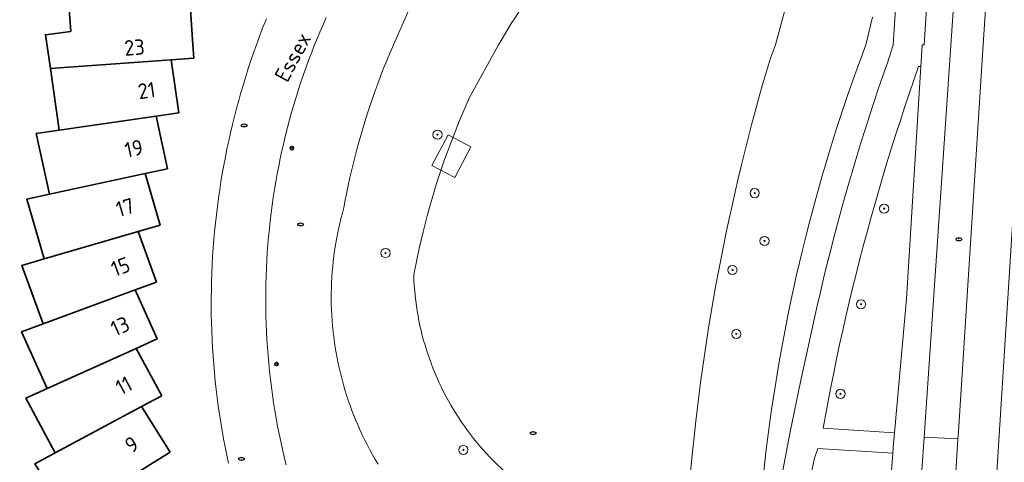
# Model space of a CAD drawing. Header units: metres. Extents: x 152610 to 160096, y 456114 to 462495.
# Tile 543 of 656: x 158378 to 158464, y 460713 to 460752. Entities that reach past the tile are written whole.
import ezdxf
from ezdxf.enums import TextEntityAlignment as Align

# ---------------------------------------------------------------- set-up
doc = ezdxf.new("R2010")
doc.units = ezdxf.units.M
doc.header["$LTSCALE"] = 0.5
doc.layers.get('0').update_dxf_attribs({"linetype": 'CONTINUOUS'})
for name, color, linetype, lineweight in [('B-PV-GK-BESCHOEIING-G', 251, 'GK-BESCHOEIING-SO', 18), ('B-PV-GR-BOOM-S', 251, 'CONTINUOUS', 25), ('B-PV-GW-TALUD_KRUIN-G', 251, 'CONTINUOUS', 18), ('B-PV-IE-MEUBILAIR-S', 251, 'CONTINUOUS', 25), ('B-PV-KW-KUNSTWERK_STEIGER-GV', 251, 'CONTINUOUS', 18), ('B-PV-OG-BEBOUWING-GV', 6, 'CONTINUOUS', 35), ('B-PV-OG-BEBOUWING-T18', 1, 'CONTINUOUS', 18), ('B-PV-OG-TERREIN_BEGROEID-GV', 251, 'CONTINUOUS', 18), ('B-PV-OG-TOPOGRAFIE-T18', 1, 'CONTINUOUS', 18), ('B-PV-OG-WATER_SLOOT-GV', 251, 'CONTINUOUS', 18), ('B-PV-VH-GESLOTENVERHARDING_ASFALT-GV', 251, 'CONTINUOUS', 18), ('B-PV-VH-OPENVERHARDING_BETONSTRAATSTEEN-GV', 251, 'CONTINUOUS', 18), ('B-PV-VH-OPENVERHARDING_TEGEL-GV', 251, 'CONTINUOUS', 18)]:
    doc.layers.add(name, color=color, linetype=linetype, lineweight=lineweight)
doc.styles.add('NLCS-ISO', font='NLCS-ISO.ttf')
doc.styles.add('NLCS-ISO-M750-T18', font='NLCS-ISO.ttf', dxfattribs={"height": 1.35})
doc.linetypes.add('GK-BESCHOEIING-SO', pattern='A,18,-3,[1,NLCS.SHX,S=0.6,R=0,X=0,Y=0],-3', length=24)

# ---------------------------------------------------------------- blocks, each defined once
blk = doc.blocks.new('SIE-MEUBILAIR_PAAL_LICHTMAST-SO')
for points in [[(-0.62, 0), (-1, 0)], [(-0.71, 0.71), (-0.44, 0.44)], [(0, 1), (0, 0.62)], [(0.44, 0.44), (0.71, 0.71)], [(1, 0), (0.62, 0)], [(-0.71, -0.71), (-0.44, -0.44)], [(0, -0.62), (0, -1)], [(0.44, -0.44), (0.71, -0.71)]]:
    blk.add_lwpolyline(points)
blk.add_circle((0, 0), 0.5)
blk = doc.blocks.new('SIE-MEUBILAIR_PUT_RIOOLPUT-SO')
blk.add_ellipse((0, 0), major_axis=(1.25, 0), ratio=0.54)
at = {"style": 'NLCS-ISO'}
blk.add_text('ri', height=0.75, dxfattribs=at).set_placement((-0.04, 0.07), align=Align.MIDDLE_CENTER)
blk = doc.blocks.new('SGR-BOOM_GBKN-SO')
at = {"linetype": 'ByBlock', "lineweight": 18}
h = blk.add_hatch(color=0, dxfattribs=at)
h.dxf.hatch_style = 1
edge = h.paths.add_edge_path()
edge.add_arc((0, 0), 0.25, 0, 360)
at = {"color": 0, "linetype": 'ByBlock', "lineweight": 18}
for radius in [2, 0.25]:
    blk.add_circle((0, 0), radius, dxfattribs=at)
at = {"color": 0, "linetype": 'ByBlock', "lineweight": 18, "style": 'NLCS-ISO'}
blk.add_attdef('SOORT', (2.5, 0), '', height=1.5, dxfattribs=at)

msp = doc.modelspace()

# ---------------------------------------------------------------- linework, layer by layer
at = {"layer": 'B-PV-GK-BESCHOEIING-G', "flags": 128}
msp.add_lwpolyline([(158394.204, 460635.103), (158399.672, 460637.24), (158409.428, 460638.273), (158411.181, 460638.433), (158412.478, 460638.267), (158421.206, 460634.758), (158427.086, 460632.8), (158430.253, 460632.241), (158431.912, 460632.134), (158433.188, 460632.444), (158434.158, 460632.868), (158435.279, 460633.826), (158436.385, 460634.963), (158436.437, 460635.067), (158436.535, 460635.278), (158436.625, 460635.492), (158436.708, 460635.709), (158436.783, 460635.929), (158436.851, 460636.151), (158436.911, 460636.376), (158436.963, 460636.602), (158437.007, 460636.83), (158437.044, 460637.06), (158437.073, 460637.29), (158437.093, 460637.522), (158437.106, 460637.754), (158437.11, 460637.986), (158437.107, 460638.218), (158437.096, 460638.45), (158437.077, 460638.682), (158437.049, 460638.913), (158437.032, 460639.032), (158436.67, 460644.936), (158435.282, 460656.573), (158435.204, 460657.212), (158435.102, 460658.112), (158435.007, 460659.013), (158434.92, 460659.915), (158434.842, 460660.818), (158434.771, 460661.721), (158434.708, 460662.625), (158434.653, 460663.529), (158434.607, 460664.434), (158434.568, 460665.339), (158434.537, 460666.245), (158434.514, 460667.15), (158434.5, 460668.056), (158434.493, 460668.962), (158434.494, 460669.868), (158434.503, 460670.774), (158434.52, 460671.68), (158434.546, 460672.586), (158434.579, 460673.491), (158434.62, 460674.396), (158435.158, 460683.298), (158435.191, 460691.058), (158435.594, 460702.579), (158435.631, 460703.569), (158435.683, 460704.779), (158435.743, 460705.988), (158435.811, 460707.197), (158435.888, 460708.406), (158435.972, 460709.614), (158436.064, 460710.821), (158436.164, 460712.028), (158436.272, 460713.235), (158436.388, 460714.44), (158436.512, 460715.645), (158436.644, 460716.848), (158436.784, 460718.051), (158436.932, 460719.253), (158437.087, 460720.454), (158437.251, 460721.654), (158437.423, 460722.853), (158437.602, 460724.051), (158437.79, 460725.247), (158437.985, 460726.442), (158438.188, 460727.636), (158438.399, 460728.829), (158438.618, 460730.02), (158438.845, 460731.209), (158439.08, 460732.397), (158439.322, 460733.584), (158439.573, 460734.769), (158439.831, 460735.952), (158440.097, 460737.133), (158440.371, 460738.313), (158440.652, 460739.491), (158440.942, 460740.667), (158441.239, 460741.841), (158441.544, 460743.013), (158441.856, 460744.183), (158442.177, 460745.35), (158442.505, 460746.516), (158442.84, 460747.68), (158443.184, 460748.841), (158443.628, 460749.999), (158445.924, 460758.546), (158447.558, 460782.625), (158447.564, 460782.711), (158447.769, 460785.017), (158449.775, 460812.682), (158449.779, 460812.904), (158449.776, 460813.125), (158449.764, 460813.346), (158449.745, 460813.567), (158449.717, 460813.787), (158449.682, 460814.006), (158449.639, 460814.223), (158449.588, 460814.439), (158449.529, 460814.652), (158449.462, 460814.864), (158449.388, 460815.073), (158449.307, 460815.279), (158449.218, 460815.482), (158449.122, 460815.681), (158449.018, 460815.877), (158448.908, 460816.069), (158448.791, 460816.258), (158448.667, 460816.441), (158448.536, 460816.62), (158448.399, 460816.795), (158448.256, 460816.964), (158448.107, 460817.128), (158447.952, 460817.286), (158447.792, 460817.439), (158447.626, 460817.586), (158447.455, 460817.727), (158447.279, 460817.861), (158447.098, 460817.989), (158446.913, 460818.111), (158446.723, 460818.225), (158446.529, 460818.333), (158446.332, 460818.434), (158446.131, 460818.528), (158445.927, 460818.614), (158445.72, 460818.693), (158445.51, 460818.764), (158445.298, 460818.827), (158445.083, 460818.883), (158444.867, 460818.932), (158444.649, 460818.972), (158444.43, 460819.004), (158444.21, 460819.029), (158443.989, 460819.045), (158443.767, 460819.054), (158443.546, 460819.055), (158443.324, 460819.047), (158443.103, 460819.032), (158442.883, 460819.008), (158442.663, 460818.977), (158442.445, 460818.938), (158442.229, 460818.891), (158442.014, 460818.836), (158441.802, 460818.773), (158441.591, 460818.703), (158441.384, 460818.625), (158441.179, 460818.54), (158440.978, 460818.448), (158440.78, 460818.348), (158440.586, 460818.241), (158440.396, 460818.127), (158440.21, 460818.007), (158440.028, 460817.88), (158439.851, 460817.746), (158439.68, 460817.606), (158439.513, 460817.46), (158439.352, 460817.308), (158439.196, 460817.151), (158439.046, 460816.987), (158438.988, 460816.921), (158438.866, 460816.777), (158438.214, 460816.009), (158437.556, 460815.246), (158436.891, 460814.489), (158436.221, 460813.737), (158435.545, 460812.99), (158434.862, 460812.249), (158429.86, 460807.383), (158424.676, 460802.557), (158419.639, 460799.152), (158413.442, 460794.893), (158409.963, 460792.467), (158407.891, 460791.057), (158406.398, 460790.393), (158404.141, 460789.745), (158402.493, 460789.442), (158399.053, 460789.19), (158397.166, 460789.162), (158395.23, 460789.316), (158391.988, 460789.722), (158383.812, 460791.441), (158372.67, 460793.444), (158366.128, 460794.178), (158362.372, 460794.22), (158359.77, 460794.171), (158356.093, 460793.631), (158348.759, 460792.275), (158343.766, 460791.768), (158340.945, 460791.622), (158338.476, 460791.774), (158334.765, 460792.368), (158332.303, 460793.054), (158329.764, 460793.91), (158326.871, 460795.099), (158322.297, 460796.948), (158318.63, 460798.391), (158313.289, 460801.421), (158313.001, 460801.623), (158312.428, 460802.033), (158311.861, 460802.45), (158311.298, 460802.874), (158310.74, 460803.304), (158310.187, 460803.74), (158309.639, 460804.182), (158309.096, 460804.631), (158308.974, 460804.74), (158308.279, 460805.369), (158307.589, 460806.003), (158306.905, 460806.643), (158306.227, 460807.289), (158305.554, 460807.94), (158304.887, 460808.598), (158304.225, 460809.261), (158303.569, 460809.929), (158302.919, 460810.604), (158302.274, 460811.283), (158301.635, 460811.969), (158301.003, 460812.659), (158300.376, 460813.355), (158299.755, 460814.057), (158299.14, 460814.763), (158298.531, 460815.475), (158297.928, 460816.192), (158297.332, 460816.914), (158296.741, 460817.642), (158296.157, 460818.374), (158295.579, 460819.111), (158295.008, 460819.853), (158294.442, 460820.6), (158293.884, 460821.352), (158293.331, 460822.109), (158292.785, 460822.87), (158292.246, 460823.636), (158291.713, 460824.406), (158291.356, 460825.047), (158290.995, 460825.712), (158290.641, 460826.38), (158290.294, 460827.052), (158289.955, 460827.728), (158289.622, 460828.408), (158289.297, 460829.091), (158288.978, 460829.777), (158288.667, 460830.467), (158288.364, 460831.16), (158288.068, 460831.856), (158287.779, 460832.555), (158287.497, 460833.258), (158287.223, 460833.963), (158286.957, 460834.671), (158286.698, 460835.382), (158286.446, 460836.095), (158286.202, 460836.811), (158285.966, 460837.53), (158285.737, 460838.251), (158285.516, 460838.975), (158285.303, 460839.7), (158285.097, 460840.428), (158284.899, 460841.159), (158284.708, 460841.891), (158284.526, 460842.625), (158284.351, 460843.361), (158284.184, 460844.099), (158284.117, 460844.337), (158283.904, 460845.111), (158283.699, 460845.887), (158283.502, 460846.665), (158283.313, 460847.445), (158283.131, 460848.226), (158282.957, 460849.01), (158282.791, 460849.795), (158282.633, 460850.582), (158282.483, 460851.371), (158282.34, 460852.16), (158282.206, 460852.952), (158282.079, 460853.744), (158281.96, 460854.538), (158281.85, 460855.333), (158281.747, 460856.129), (158281.652, 460856.926), (158281.565, 460857.724), (158281.485, 460858.523), (158281.414, 460859.322), (158281.351, 460860.122), (158281.296, 460860.923), (158281.23, 460861.521), (158281.088, 460862.87), (158280.953, 460864.221), (158280.827, 460865.572), (158280.708, 460866.924), (158280.598, 460868.276), (158280.495, 460869.629), (158280.401, 460870.983), (158280.314, 460872.338), (158280.235, 460873.692), (158280.165, 460875.048), (158280.102, 460876.403), (158280.047, 460877.759), (158280.001, 460879.116), (158279.962, 460880.472), (158279.931, 460881.829), (158279.908, 460883.186), (158279.894, 460884.543), (158279.887, 460885.9), (158279.891, 460885.99), (158279.945, 460886.984), (158280.006, 460887.977), (158280.075, 460888.969), (158280.152, 460889.961), (158280.237, 460890.952), (158280.33, 460891.943), (158280.431, 460892.932), (158280.54, 460893.921), (158280.657, 460894.909), (158280.781, 460895.896), (158280.914, 460896.882), (158280.984, 460897.375), (158281.062, 460900.771), (158281.337, 460903.298), (158281.91, 460905.435), (158283.375, 460910.513), (158284.626, 460914.493), (158285.804, 460917.691), (158287.575, 460922.665), (158288.803, 460925.31), (158289.746, 460927.85), (158290.111, 460929.358), (158290.135, 460930.33), (158290.085, 460930.94), (158289.815, 460931.654), (158289.096, 460933.16), (158288.946, 460933.364), (158288.79, 460933.564), (158288.628, 460933.758), (158288.46, 460933.947), (158288.286, 460934.131), (158288.106, 460934.309), (158287.92, 460934.481), (158287.73, 460934.648), (158287.534, 460934.808), (158287.333, 460934.962), (158287.127, 460935.109), (158286.917, 460935.25), (158286.722, 460935.373), (158286.448, 460935.482), (158286.172, 460935.584), (158285.893, 460935.678), (158285.611, 460935.765), (158285.328, 460935.844), (158285.042, 460935.915), (158284.754, 460935.978), (158284.465, 460936.034), (158284.174, 460936.082), (158283.882, 460936.121), (158283.589, 460936.153), (158283.296, 460936.177), (158283.002, 460936.193), (158282.707, 460936.201), (158282.413, 460936.201), (158282.118, 460936.193), (158281.824, 460936.177), (158281.53, 460936.153), (158281.238, 460936.121), (158280.946, 460936.081), (158280.655, 460936.033), (158280.366, 460935.977), (158280.078, 460935.913), (158279.792, 460935.842), (158279.509, 460935.763), (158279.227, 460935.676), (158278.948, 460935.582), (158278.672, 460935.48), (158278.398, 460935.37), (158278.128, 460935.254), (158277.861, 460935.129), (158277.597, 460934.998), (158277.337, 460934.86), (158277.081, 460934.714), (158276.829, 460934.562), (158276.816, 460934.554), (158276.615, 460934.376), (158276.42, 460934.192), (158276.23, 460934.002), (158276.046, 460933.807), (158275.868, 460933.607), (158275.696, 460933.401), (158275.53, 460933.19), (158275.371, 460932.974), (158275.218, 460932.754), (158275.072, 460932.529), (158274.932, 460932.3), (158274.799, 460932.067), (158274.674, 460931.83), (158274.555, 460931.589), (158274.444, 460931.345), (158274.34, 460931.098), (158274.244, 460930.847), (158274.154, 460930.594), (158274.073, 460930.339), (158273.999, 460930.081), (158273.933, 460929.821), (158273.875, 460929.559), (158273.824, 460929.296), (158273.782, 460929.031), (158273.747, 460928.765), (158273.72, 460928.498), (158273.702, 460928.23), (158273.691, 460927.962), (158273.688, 460927.694), (158273.693, 460927.426), (158273.707, 460927.158), (158273.728, 460926.89), (158273.757, 460926.624), (158273.794, 460926.358), (158273.839, 460926.094), (158273.892, 460925.831), (158273.953, 460925.569), (158274.021, 460925.31), (158274.098, 460925.053), (158274.129, 460924.954), (158275.155, 460920.831), (158276.3, 460916.739), (158276.366, 460916.372), (158276.521, 460915.479), (158276.668, 460914.584), (158276.808, 460913.688), (158276.939, 460912.791), (158277.062, 460911.893), (158277.178, 460910.994), (158277.285, 460910.094), (158277.385, 460909.193), (158277.477, 460908.291), (158277.56, 460907.388), (158277.636, 460906.485), (158277.704, 460905.581), (158277.764, 460904.676), (158277.816, 460903.771), (158277.859, 460902.866), (158277.895, 460901.96), (158277.923, 460901.054), (158277.943, 460900.147), (158277.955, 460899.241), (158277.959, 460898.334), (158277.954, 460897.428), (158277.942, 460896.521), (158277.922, 460895.615), (158277.918, 460895.406), (158277.897, 460894.456), (158277.868, 460893.506), (158277.831, 460892.556), (158277.786, 460891.607), (158277.733, 460890.658), (158277.672, 460889.709), (158277.603, 460888.762), (158277.526, 460887.814), (158277.441, 460886.868), (158277.348, 460885.922), (158277.247, 460884.977), (158277.139, 460884.033), (158277.022, 460883.089), (158276.897, 460882.147), (158276.676, 460878.466), (158276.445, 460874.69), (158276.457, 460870.098), (158276.5, 460869.892), (158276.595, 460869.48), (158276.697, 460869.07), (158276.807, 460868.662), (158276.925, 460868.256), (158277.05, 460867.852), (158277.183, 460867.451), (158277.324, 460867.052), (158277.472, 460866.657), (158277.627, 460866.264), (158277.79, 460865.874), (158277.961, 460865.487), (158278.138, 460865.104), (158278.323, 460864.723), (158278.515, 460864.347), (158278.714, 460863.974), (158278.92, 460863.605), (158279.133, 460863.24), (158279.352, 460862.881), (158279.365, 460862.859), (158279.482, 460862.657), (158279.592, 460862.45), (158279.696, 460862.24), (158279.791, 460862.026), (158279.88, 460861.809), (158279.961, 460861.589), (158280.034, 460861.367), (158280.1, 460861.142), (158280.158, 460860.915), (158280.209, 460860.687), (158280.251, 460860.456), (158280.286, 460860.225), (158280.313, 460859.992), (158280.331, 460859.759), (158280.342, 460859.525), (158280.345, 460859.29), (158280.34, 460859.056), (158280.326, 460858.822), (158280.305, 460858.589), (158280.276, 460858.357), (158280.239, 460858.126), (158280.194, 460857.896), (158280.141, 460857.667), (158280.081, 460857.441), (158280.012, 460857.217), (158279.936, 460856.996), (158279.853, 460856.777), (158279.762, 460856.561), (158279.664, 460856.348), (158279.559, 460856.139), (158279.446, 460855.934), (158279.327, 460855.732), (158279.201, 460855.535), (158279.068, 460855.342), (158278.929, 460855.154), (158278.783, 460854.97), (158278.631, 460854.792), (158278.473, 460854.619), (158278.31, 460854.451), (158278.14, 460854.29), (158277.966, 460854.134), (158277.786, 460853.984), (158277.601, 460853.84), (158277.411, 460853.703), (158277.217, 460853.572), (158277.018, 460853.448), (158276.815, 460853.331), (158276.335, 460852.967), (158275.86, 460852.596), (158275.39, 460852.219), (158274.925, 460851.836), (158274.465, 460851.446), (158274.01, 460851.051), (158273.56, 460850.649), (158273.116, 460850.242), (158272.678, 460849.829), (158272.245, 460849.41), (158271.817, 460848.985), (158271.395, 460848.554), (158270.979, 460848.119), (158270.569, 460847.677), (158270.164, 460847.23), (158269.766, 460846.778), (158269.374, 460846.321), (158268.987, 460845.858), (158268.607, 460845.39), (158268.233, 460844.918), (158267.866, 460844.44), (158267.505, 460843.958), (158267.15, 460843.471), (158266.802, 460842.979), (158266.46, 460842.482), (158266.125, 460841.981), (158265.797, 460841.476), (158265.475, 460840.966), (158265.16, 460840.453), (158265.013, 460840.207), (158264.962, 460840.122), (158264.449, 460839.277), (158263.929, 460838.437), (158263.403, 460837.6), (158262.87, 460836.768), (158262.33, 460835.94), (158261.783, 460835.117), (158261.23, 460834.298), (158260.67, 460833.483), (158260.103, 460832.673), (158259.53, 460831.868), (158258.951, 460831.067), (158258.365, 460830.271), (158257.772, 460829.48), (158257.174, 460828.694), (158256.568, 460827.912), (158255.957, 460827.136), (158255.648, 460826.75), (158252.114, 460823), (158249.217, 460820.633), (158245.157, 460816.851), (158241.433, 460813.794), (158238.545, 460811.485), (158237.549, 460810.365), (158237.104, 460809.658), (158236.804, 460808.475), (158236.721, 460807.788), (158236.811, 460806.912), (158236.919, 460806.064), (158237.199, 460805.331), (158237.564, 460804.637), (158238.13, 460803.857), (158238.867, 460802.984), (158239.661, 460802.32), (158240.731, 460801.8), (158241.446, 460801.736), (158243.286, 460801.696), (158246.878, 460802.045), (158252.024, 460802.334), (158262.872, 460802.329), (158263.649, 460802.302), (158264.56, 460802.264), (158265.469, 460802.218), (158266.379, 460802.163), (158267.287, 460802.101), (158268.196, 460802.03), (158269.103, 460801.952), (158270.01, 460801.866), (158270.916, 460801.771), (158271.821, 460801.669), (158272.725, 460801.559), (158273.629, 460801.441), (158274.531, 460801.315), (158275.432, 460801.181), (158276.331, 460801.039), (158277.23, 460800.889), (158278.863, 460800.455), (158278.971, 460800.426), (158279.325, 460800.363), (158280.474, 460800.154), (158281.622, 460799.936), (158282.768, 460799.711), (158283.913, 460799.478), (158285.056, 460799.237), (158286.197, 460798.989), (158287.337, 460798.732), (158288.475, 460798.468), (158289.611, 460798.196), (158290.745, 460797.916), (158291.877, 460797.628), (158293.007, 460797.333), (158293.571, 460797.182), (158297.682, 460796.253), (158306.52, 460793.64), (158313.946, 460791.308), (158323.08, 460788.544), (158329.405, 460787.198), (158333.001, 460786.642), (158334.936, 460786.554), (158339.069, 460786.856), (158346.809, 460787.824), (158353.804, 460788.872), (158354.213, 460788.949), (158354.878, 460789.069), (158355.544, 460789.18), (158356.211, 460789.284), (158356.88, 460789.38), (158357.55, 460789.467), (158358.22, 460789.547), (158358.892, 460789.619), (158359.564, 460789.683), (158360.238, 460789.739), (158360.911, 460789.787), (158361.586, 460789.827), (158362.26, 460789.859), (158362.935, 460789.883), (158366.139, 460790.166), (158368.073, 460790.25), (158371.078, 460789.757), (158380.199, 460787.747), (158387.394, 460786.08), (158394.961, 460784.168), (158398.082, 460783.152), (158400.2, 460782.655), (158402.651, 460782.389), (158403.938, 460782.376), (158405.538, 460782.583), (158407.499, 460783.182), (158410.8, 460784.854), (158414.176, 460786.813), (158421.344, 460791.343), (158425.56, 460795.069), (158428.201, 460797.263), (158430.188, 460798.415), (158432.024, 460799.223), (158433.272, 460799.496), (158434.51, 460799.691), (158435.512, 460799.678), (158435.571, 460799.678), (158435.812, 460799.673), (158436.052, 460799.66), (158436.292, 460799.64), (158436.531, 460799.611), (158436.769, 460799.574), (158437.006, 460799.529), (158437.241, 460799.477), (158437.474, 460799.417), (158437.705, 460799.349), (158437.934, 460799.273), (158438.16, 460799.19), (158438.383, 460799.099), (158438.603, 460799.001), (158438.82, 460798.896), (158439.033, 460798.784), (158439.242, 460798.664), (158439.447, 460798.538), (158439.648, 460798.405), (158439.844, 460798.265), (158440.036, 460798.119), (158440.222, 460797.967), (158440.404, 460797.809), (158440.58, 460797.644), (158440.75, 460797.474), (158440.915, 460797.298), (158441.074, 460797.117), (158441.227, 460796.931), (158441.373, 460796.74), (158441.513, 460796.544), (158441.628, 460796.364), (158441.826, 460796.046), (158442.016, 460795.723), (158442.199, 460795.397), (158442.376, 460795.066), (158442.545, 460794.732), (158442.707, 460794.395), (158442.862, 460794.054), (158443.009, 460793.709), (158443.149, 460793.362), (158443.282, 460793.012), (158443.407, 460792.659), (158443.525, 460792.303), (158443.635, 460791.945), (158443.737, 460791.585), (158443.832, 460791.222), (158443.918, 460790.858), (158443.997, 460790.492), (158444.069, 460790.124), (158444.132, 460789.755), (158444.187, 460789.385), (158444.235, 460789.013), (158444.274, 460788.641), (158444.306, 460788.268), (158444.33, 460787.894), (158444.345, 460787.52), (158444.353, 460787.145), (158444.352, 460786.771), (158444.344, 460786.396), (158444.328, 460786.022), (158444.303, 460785.648), (158444.271, 460785.275), (158444.257, 460785.179), (158443.906, 460782.774), (158443.891, 460782.664), (158443.821, 460782.182), (158443.743, 460781.7), (158443.657, 460781.221), (158443.564, 460780.742), (158443.462, 460780.265), (158443.353, 460779.79), (158443.235, 460779.317), (158443.111, 460778.846), (158442.978, 460778.377), (158442.838, 460777.91), (158442.69, 460777.445), (158442.534, 460776.983), (158442.371, 460776.524), (158442.2, 460776.067), (158442.022, 460775.613), (158441.837, 460775.163), (158441.644, 460774.715), (158441.444, 460774.27), (158441.236, 460773.829), (158441.021, 460773.392), (158440.911, 460773.175), (158439.832, 460771.612), (158438.961, 460770.654), (158437.216, 460769.1), (158434.467, 460766.472), (158429.972, 460762.293), (158429.745, 460762.115), (158429.297, 460761.752), (158428.853, 460761.383), (158428.415, 460761.008), (158427.982, 460760.628), (158427.554, 460760.241), (158427.131, 460759.848), (158426.714, 460759.449), (158426.303, 460759.045), (158425.897, 460758.635), (158425.497, 460758.219), (158425.103, 460757.798), (158424.715, 460757.372), (158424.332, 460756.94), (158423.956, 460756.503), (158423.586, 460756.06), (158423.221, 460755.613), (158422.864, 460755.161), (158422.512, 460754.703), (158422.167, 460754.241), (158421.828, 460753.774), (158421.496, 460753.303), (158421.17, 460752.826), (158420.851, 460752.346), (158420.539, 460751.861), (158420.233, 460751.372), (158419.935, 460750.878), (158419.643, 460750.381), (158419.425, 460749.999), (158416.895, 460745.406), (158416.596, 460744.735), (158416.304, 460744.062), (158416.024, 460743.394), (158415.474, 460742.023), (158415.213, 460741.338), (158414.958, 460740.65), (158414.711, 460739.959), (158414.472, 460739.265), (158414.241, 460738.569), (158414.016, 460737.87), (158413.8, 460737.169), (158413.591, 460736.466), (158413.39, 460735.76), (158413.197, 460735.052), (158413.011, 460734.342), (158412.833, 460733.631), (158412.663, 460732.917), (158412.501, 460732.201), (158412.346, 460731.484), (158412.199, 460730.765), (158412.061, 460730.045), (158412.014, 460729.793), (158412.033, 460729.354), (158412.06, 460728.914), (158412.095, 460728.476), (158412.137, 460728.038), (158412.188, 460727.601), (158412.247, 460727.165), (158412.313, 460726.73), (158412.388, 460726.297), (158412.47, 460725.865), (158412.56, 460725.434), (158412.658, 460725.005), (158412.764, 460724.578), (158412.878, 460724.153), (158412.999, 460723.73), (158413.128, 460723.31), (158413.265, 460722.892), (158413.409, 460722.476), (158413.56, 460722.063), (158413.72, 460721.653), (158413.886, 460721.246), (158414.06, 460720.842), (158414.241, 460720.441), (158414.43, 460720.044), (158414.626, 460719.65), (158414.829, 460719.259), (158415.039, 460718.873), (158415.255, 460718.49), (158415.479, 460718.111), (158415.71, 460717.737), (158415.947, 460717.366), (158416.192, 460717.001), (158416.442, 460716.639), (158416.7, 460716.282), (158416.964, 460715.93), (158417.234, 460715.583), (158417.51, 460715.241), (158417.793, 460714.904), (158418.081, 460714.572), (158418.376, 460714.245), (158418.676, 460713.924), (158418.983, 460713.608), (158419.295, 460713.298), (158419.612, 460712.994), (158419.935, 460712.695), (158420.264, 460712.403), (158420.598, 460712.116), (158420.937, 460711.835), (158421.28, 460711.561), (158421.629, 460711.293), (158421.983, 460711.032), (158422.341, 460710.776), (158422.704, 460710.528), (158423.072, 460710.286), (158423.444, 460710.051), (158423.819, 460709.822), (158424.081, 460709.669), (158424.209, 460709.611), (158424.479, 460709.483), (158424.744, 460709.348), (158425.006, 460709.206), (158425.265, 460709.057), (158425.519, 460708.901), (158425.768, 460708.739), (158426.014, 460708.569), (158426.254, 460708.393), (158426.49, 460708.211), (158426.721, 460708.023), (158426.947, 460707.828), (158427.167, 460707.627), (158427.382, 460707.421), (158427.592, 460707.209), (158427.795, 460706.991), (158427.993, 460706.768), (158428.185, 460706.54), (158428.37, 460706.306), (158428.549, 460706.068), (158428.722, 460705.825), (158428.888, 460705.578), (158429.047, 460705.326), (158429.2, 460705.07), (158429.345, 460704.809), (158429.484, 460704.546), (158429.615, 460704.278), (158429.74, 460704.007), (158429.857, 460703.733), (158429.966, 460703.456), (158430.068, 460703.176), (158430.163, 460702.893), (158430.249, 460702.608), (158430.329, 460702.32), (158430.42, 460701.95), (158428.933, 460690.288), (158428.348, 460688.69), (158428.2, 460688.309), (158428.045, 460687.931), (158427.882, 460687.557), (158427.712, 460687.185), (158427.535, 460686.817), (158427.35, 460686.453), (158427.159, 460686.092), (158426.96, 460685.736), (158426.755, 460685.383), (158426.542, 460685.034), (158426.323, 460684.689), (158426.097, 460684.349), (158425.865, 460684.013), (158425.626, 460683.682), (158425.503, 460683.519), (158419.706, 460678.275), (158416.726, 460675.288), (158415, 460673.127), (158413.37, 460670.851), (158411.077, 460666.723), (158410.912, 460666.216), (158410.753, 460665.706), (158410.603, 460665.194), (158410.46, 460664.68), (158410.325, 460664.164), (158410.197, 460663.645), (158410.078, 460663.125), (158409.966, 460662.603), (158409.862, 460662.08), (158409.766, 460661.555), (158409.678, 460661.028), (158409.597, 460660.501), (158409.525, 460659.972), (158409.46, 460659.442), (158409.404, 460658.911), (158409.355, 460658.38), (158409.315, 460657.848), (158409.282, 460657.315), (158409.257, 460656.782), (158409.241, 460656.248), (158409.235, 460655.959), (158409.242, 460655.87), (158409.263, 460655.538), (158409.275, 460655.207), (158409.28, 460654.875), (158409.277, 460654.543), (158409.266, 460654.211), (158409.246, 460653.88), (158409.219, 460653.549), (158409.184, 460653.219), (158409.141, 460652.89), (158409.09, 460652.562), (158409.031, 460652.236), (158408.964, 460651.911), (158408.889, 460651.587), (158408.807, 460651.266), (158408.717, 460650.946), (158408.619, 460650.629), (158408.513, 460650.315), (158408.401, 460650.003), (158408.28, 460649.693), (158408.152, 460649.387), (158408.017, 460649.084), (158407.874, 460648.784), (158407.725, 460648.488), (158407.568, 460648.196), (158407.404, 460647.907), (158407.234, 460647.622), (158407.056, 460647.342), (158406.872, 460647.066), (158406.681, 460646.794), (158406.484, 460646.527), (158406.28, 460646.265), (158406.07, 460646.008), (158405.854, 460645.757), (158405.632, 460645.51), (158405.404, 460645.269), (158405.17, 460645.033), (158404.931, 460644.803), (158404.686, 460644.579), (158404.436, 460644.361), (158404.181, 460644.149), (158403.921, 460643.943), (158403.655, 460643.744), (158403.386, 460643.55), (158403.111, 460643.364), (158402.832, 460643.184), (158402.549, 460643.011), (158402.262, 460642.845), (158401.97, 460642.686), (158401.675, 460642.534), (158401.377, 460642.389), (158401.075, 460642.251), (158393.045, 460640.011), (158392.433, 460639.8)], dxfattribs=at)
at = {"layer": 'B-PV-GW-TALUD_KRUIN-G', "flags": 128}
for points in [[(158412.416, 460754.986), (158410.235, 460750), (158409.952, 460749.338), (158409.676, 460748.674), (158409.407, 460748.006), (158409.146, 460747.335), (158408.892, 460746.662), (158408.646, 460745.985), (158408.407, 460745.306), (158408.176, 460744.625), (158407.952, 460743.941), (158407.736, 460743.254), (158407.528, 460742.565), (158407.327, 460741.874), (158407.134, 460741.181), (158406.949, 460740.485), (158406.772, 460739.787), (158406.602, 460739.088), (158406.44, 460738.387), (158406.286, 460737.684), (158406.14, 460736.979), (158406.001, 460736.273), (158405.901, 460735.734), (158405.774, 460735.277), (158405.654, 460734.818), (158405.542, 460734.356), (158405.438, 460733.894), (158405.342, 460733.429), (158405.253, 460732.962), (158405.172, 460732.495), (158405.1, 460732.026), (158405.035, 460731.556), (158404.978, 460731.085), (158404.929, 460730.613), (158404.888, 460730.14), (158404.855, 460729.666), (158404.83, 460729.192), (158404.813, 460728.718), (158404.804, 460728.244), (158404.804, 460727.769), (158404.81, 460727.295), (158404.826, 460726.82), (158404.849, 460726.346), (158404.88, 460725.873), (158404.918, 460725.4), (158404.966, 460724.928), (158405.02, 460724.456), (158405.083, 460723.986), (158405.154, 460723.516), (158405.233, 460723.049), (158405.319, 460722.582), (158405.413, 460722.117), (158405.516, 460721.653), (158405.626, 460721.192), (158405.744, 460720.732), (158405.869, 460720.274), (158406.002, 460719.819), (158406.143, 460719.366), (158406.292, 460718.915), (158406.448, 460718.467), (158406.611, 460718.021), (158406.782, 460717.579), (158406.961, 460717.139), (158407.147, 460716.702), (158407.34, 460716.269), (158407.541, 460715.839), (158407.748, 460715.412), (158407.963, 460714.989), (158408.185, 460714.57), (158408.414, 460714.154), (158408.65, 460713.742), (158408.893, 460713.334)], [(158442.571, 460712.418), (158442.694, 460713.518), (158442.824, 460714.617), (158442.962, 460715.715), (158443.109, 460716.812), (158443.263, 460717.908), (158443.426, 460719.003), (158443.596, 460720.097), (158443.774, 460721.189), (158443.96, 460722.28), (158444.153, 460723.37), (158444.355, 460724.458), (158444.565, 460725.545), (158444.782, 460726.63), (158445.008, 460727.713), (158445.24, 460728.795), (158445.481, 460729.876), (158445.73, 460730.954), (158445.987, 460732.031), (158446.251, 460733.105), (158446.523, 460734.178), (158446.803, 460735.249), (158447.09, 460736.318), (158447.385, 460737.384), (158447.688, 460738.449), (158447.999, 460739.511), (158448.317, 460740.571), (158448.643, 460741.629), (158448.977, 460742.684), (158449.318, 460743.737), (158449.667, 460744.788), (158450.023, 460745.835), (158450.387, 460746.881), (158450.758, 460747.923), (158451.137, 460748.963), (158451.524, 460750), (158452.123, 460752.419)]]:
    msp.add_lwpolyline(points, dxfattribs=at)
at = {"layer": 'B-PV-KW-KUNSTWERK_STEIGER-GV', "flags": 128}
msp.add_lwpolyline([(158417.008, 460741.089), (158415.014, 460742.13), (158413.608, 460739.437), (158415.603, 460738.396)], close=True, dxfattribs=at)
at = {"layer": 'B-PV-OG-BEBOUWING-GV', "flags": 128}
for points in [[(158380.251, 460747.917), (158382.276, 460748.065), (158390.807, 460748.689), (158392.805, 460748.835), (158392.719, 460750), (158392.463, 460753.522), (158383.909, 460753.497), (158381.879, 460753.491), (158382.049, 460751.167), (158379.822, 460750.887)], [(158391.477, 460744.038), (158390.807, 460748.689), (158382.276, 460748.065), (158380.251, 460747.917), (158381.028, 460742.532), (158389.494, 460743.752)], [(158390.488, 460739.16), (158389.494, 460743.752), (158381.028, 460742.532), (158379.019, 460742.242), (158380.169, 460736.927), (158388.529, 460738.736)], [(158389.841, 460734.223), (158388.529, 460738.736), (158380.169, 460736.927), (158378.186, 460736.498), (158379.705, 460731.275), (158387.917, 460733.663)], [(158389.541, 460729.254), (158387.917, 460733.663), (158379.705, 460731.275), (158377.755, 460730.708), (158379.634, 460725.605), (158387.661, 460728.561)], [(158389.589, 460724.275), (158387.661, 460728.561), (158379.634, 460725.605), (158377.73, 460724.904), (158379.962, 460719.943), (158387.762, 460723.452)], [(158389.985, 460719.312), (158387.762, 460723.452), (158379.962, 460719.943), (158378.111, 460719.11), (158380.685, 460714.318), (158388.22, 460718.363)], [(158390.727, 460714.388), (158388.22, 460718.363), (158380.685, 460714.318), (158378.896, 460713.357), (158381.797, 460708.756), (158389.033, 460713.318)]]:
    msp.add_lwpolyline(points, close=True, dxfattribs=at)
at = {"layer": 'B-PV-OG-TERREIN_BEGROEID-GV', "flags": 128}
for points in [[(158463.963, 460783.471), (158463.995, 460783.954), (158461.363, 460784.125), (158459.926, 460764.113), (158456.627, 460715.69), (158459.578, 460715.544), (158459.618, 460716.174), (158461.786, 460749.999), (158463.864, 460781.945)], [(158456.344, 460748.106), (158456.14, 460748.099), (158455.722, 460746.905), (158455.312, 460745.709), (158454.91, 460744.51), (158454.515, 460743.308), (158454.128, 460742.104), (158453.748, 460740.898), (158453.376, 460739.689), (158453.011, 460738.478), (158452.655, 460737.265), (158452.306, 460736.049), (158451.964, 460734.832), (158451.631, 460733.612), (158451.305, 460732.39), (158450.987, 460731.166), (158450.676, 460729.94), (158450.374, 460728.712), (158450.079, 460727.482), (158449.791, 460726.25), (158449.512, 460725.017), (158449.241, 460723.782), (158448.977, 460722.545), (158448.721, 460721.306), (158448.473, 460720.066), (158448.233, 460718.824), (158448.001, 460717.581), (158447.8, 460716.47), (158454.023, 460716.053), (158455.073, 460727.786)], [(158445.299, 460701.176), (158445.717, 460701.185), (158446.098, 460701.193), (158448.156, 460701.203), (158450.56, 460701.185), (158452.022, 460701.361), (158452.953, 460701.632), (158453.88, 460714.277), (158447.338, 460714.701), (158447.046, 460713.847), (158446.656, 460712.102), (158446.075, 460708.058)]]:
    msp.add_lwpolyline(points, close=True, dxfattribs=at)
for points in [[(158444.25, 460712.626), (158444.918, 460716.152), (158445.811, 460720.536), (158446.752, 460724.774), (158447.012, 460725.976), (158447.28, 460727.177), (158447.555, 460728.376), (158447.838, 460729.573), (158448.129, 460730.768), (158448.427, 460731.961), (158448.734, 460733.152), (158449.048, 460734.341), (158449.37, 460735.528), (158449.699, 460736.713), (158450.036, 460737.896), (158450.381, 460739.077), (158450.734, 460740.255), (158451.094, 460741.431), (158451.462, 460742.605), (158451.838, 460743.776), (158452.221, 460744.945), (158452.612, 460746.111), (158453.01, 460747.275), (158453.416, 460748.436), (158453.913, 460750), (158456.02, 460782.281)], [(158445.924, 460758.546), (158443.628, 460749.999), (158443.184, 460748.841), (158442.841, 460747.68), (158442.505, 460746.516), (158442.177, 460745.35), (158441.856, 460744.183), (158441.544, 460743.013), (158441.239, 460741.841), (158440.942, 460740.666), (158440.652, 460739.491), (158440.371, 460738.313), (158440.097, 460737.133), (158439.831, 460735.952), (158439.573, 460734.769), (158439.322, 460733.584), (158439.08, 460732.397), (158438.845, 460731.209), (158438.618, 460730.02), (158438.399, 460728.828), (158438.188, 460727.636), (158437.985, 460726.442), (158437.79, 460725.247), (158437.602, 460724.051), (158437.423, 460722.853), (158437.251, 460721.654), (158437.087, 460720.454), (158436.931, 460719.253), (158436.784, 460718.051), (158436.644, 460716.848), (158436.512, 460715.645), (158436.388, 460714.44), (158436.272, 460713.234)], [(158412.416, 460754.986), (158410.235, 460750), (158409.952, 460749.338), (158409.676, 460748.674), (158409.407, 460748.006), (158409.146, 460747.335), (158408.892, 460746.662), (158408.646, 460745.985), (158408.407, 460745.306), (158408.176, 460744.625), (158407.952, 460743.941), (158407.736, 460743.254), (158407.528, 460742.565), (158407.327, 460741.874), (158407.134, 460741.181), (158406.949, 460740.485), (158406.772, 460739.787), (158406.602, 460739.088), (158406.44, 460738.387), (158406.286, 460737.684), (158406.14, 460736.979), (158406.001, 460736.273), (158405.901, 460735.734), (158405.774, 460735.277), (158405.654, 460734.818), (158405.542, 460734.356), (158405.438, 460733.894), (158405.342, 460733.429), (158405.253, 460732.962), (158405.172, 460732.495), (158405.1, 460732.026), (158405.035, 460731.556), (158404.978, 460731.085), (158404.929, 460730.613), (158404.888, 460730.14), (158404.855, 460729.666), (158404.83, 460729.192), (158404.813, 460728.718), (158404.804, 460728.244), (158404.804, 460727.769), (158404.81, 460727.295), (158404.826, 460726.82), (158404.849, 460726.346), (158404.88, 460725.873), (158404.918, 460725.4), (158404.966, 460724.928), (158405.02, 460724.456), (158405.083, 460723.986), (158405.154, 460723.516), (158405.233, 460723.049), (158405.319, 460722.582), (158405.413, 460722.117), (158405.516, 460721.653), (158405.626, 460721.192), (158405.744, 460720.732), (158405.869, 460720.274), (158406.002, 460719.819), (158406.143, 460719.366), (158406.292, 460718.915), (158406.448, 460718.467), (158406.611, 460718.021), (158406.782, 460717.579), (158406.961, 460717.139), (158407.147, 460716.702), (158407.34, 460716.269), (158407.541, 460715.839), (158407.748, 460715.412), (158407.963, 460714.989), (158408.185, 460714.57), (158408.414, 460714.154), (158408.65, 460713.742), (158408.893, 460713.334)], [(158408.893, 460713.334), (158408.65, 460713.742), (158408.414, 460714.154), (158408.185, 460714.57), (158407.963, 460714.989), (158407.748, 460715.412), (158407.541, 460715.839), (158407.34, 460716.269), (158407.147, 460716.702), (158406.961, 460717.139), (158406.782, 460717.579), (158406.611, 460718.021), (158406.448, 460718.467), (158406.292, 460718.915), (158406.143, 460719.366), (158406.002, 460719.819), (158405.869, 460720.274), (158405.744, 460720.732), (158405.626, 460721.192), (158405.516, 460721.653), (158405.413, 460722.117), (158405.319, 460722.582), (158405.233, 460723.049), (158405.154, 460723.516), (158405.083, 460723.986), (158405.02, 460724.456), (158404.966, 460724.928), (158404.918, 460725.4), (158404.88, 460725.873), (158404.849, 460726.346), (158404.826, 460726.82), (158404.81, 460727.295), (158404.804, 460727.769), (158404.804, 460728.244), (158404.813, 460728.718), (158404.83, 460729.192), (158404.855, 460729.666), (158404.888, 460730.14), (158404.929, 460730.613), (158404.978, 460731.085), (158405.035, 460731.556), (158405.1, 460732.026), (158405.172, 460732.495), (158405.253, 460732.962), (158405.342, 460733.429), (158405.438, 460733.894), (158405.542, 460734.356), (158405.654, 460734.818), (158405.774, 460735.277), (158405.901, 460735.734), (158406.001, 460736.273), (158406.14, 460736.979), (158406.286, 460737.684), (158406.44, 460738.387), (158406.602, 460739.088), (158406.772, 460739.787), (158406.949, 460740.485), (158407.134, 460741.181), (158407.327, 460741.874), (158407.528, 460742.565), (158407.736, 460743.254), (158407.952, 460743.941), (158408.176, 460744.625), (158408.407, 460745.306), (158408.646, 460745.985), (158408.892, 460746.662), (158409.146, 460747.335), (158409.407, 460748.006), (158409.676, 460748.674), (158409.952, 460749.338), (158410.235, 460750), (158412.416, 460754.986)], [(158404.367, 460752.395), (158404.084, 460751.759), (158403.809, 460751.119), (158403.541, 460750.477), (158403.348, 460750), (158403.095, 460749.355), (158402.85, 460748.707), (158402.611, 460748.056), (158402.381, 460747.403), (158402.158, 460746.747), (158401.943, 460746.089), (158401.735, 460745.428), (158401.535, 460744.764), (158401.343, 460744.099), (158401.158, 460743.431), (158400.981, 460742.761), (158400.812, 460742.09), (158400.65, 460741.416), (158400.497, 460740.74), (158400.351, 460740.063), (158400.213, 460739.384), (158400.082, 460738.704), (158399.96, 460738.022), (158399.846, 460737.338), (158399.739, 460736.654), (158399.641, 460735.968), (158399.55, 460735.281), (158399.467, 460734.593), (158399.392, 460733.905), (158399.325, 460733.215), (158399.266, 460732.525), (158399.216, 460731.834), (158399.172, 460731.142), (158399.138, 460730.45), (158399.111, 460729.758), (158399.092, 460729.066), (158399.081, 460728.373), (158399.078, 460727.68), (158399.083, 460726.987), (158399.096, 460726.295), (158399.117, 460725.602), (158399.146, 460724.91), (158399.183, 460724.218), (158399.228, 460723.527), (158399.281, 460722.836), (158399.342, 460722.146), (158399.411, 460721.456), (158399.488, 460720.768), (158399.572, 460720.08), (158399.665, 460719.394), (158399.766, 460718.708), (158399.874, 460718.024), (158399.991, 460717.341), (158400.115, 460716.659), (158400.247, 460715.979), (158400.388, 460715.301), (158400.535, 460714.624), (158400.691, 460713.949), (158400.855, 460713.276)], [(158419.295, 460713.298), (158418.983, 460713.608), (158418.676, 460713.924), (158418.376, 460714.245), (158418.081, 460714.572), (158417.793, 460714.904), (158417.51, 460715.241), (158417.234, 460715.583), (158416.964, 460715.93), (158416.7, 460716.282), (158416.442, 460716.639), (158416.192, 460717.001), (158415.948, 460717.367), (158415.71, 460717.737), (158415.479, 460718.111), (158415.255, 460718.49), (158415.038, 460718.873), (158414.829, 460719.259), (158414.626, 460719.65), (158414.43, 460720.044), (158414.241, 460720.441), (158414.06, 460720.842), (158413.886, 460721.246), (158413.72, 460721.653), (158413.56, 460722.063), (158413.409, 460722.476), (158413.265, 460722.892), (158413.128, 460723.31), (158412.999, 460723.73), (158412.878, 460724.153), (158412.764, 460724.578), (158412.658, 460725.005), (158412.56, 460725.434), (158412.47, 460725.865), (158412.388, 460726.297), (158412.313, 460726.73), (158412.247, 460727.165), (158412.188, 460727.601), (158412.137, 460728.038), (158412.095, 460728.476), (158412.06, 460728.914), (158412.033, 460729.354), (158412.014, 460729.793), (158412.061, 460730.045), (158412.199, 460730.765), (158412.346, 460731.484), (158412.501, 460732.201), (158412.663, 460732.917), (158412.833, 460733.631), (158413.011, 460734.342), (158413.197, 460735.052), (158413.39, 460735.76), (158413.591, 460736.466), (158413.8, 460737.169), (158414.016, 460737.87), (158414.24, 460738.569), (158414.472, 460739.265), (158414.712, 460739.959), (158414.958, 460740.65), (158415.213, 460741.338), (158415.474, 460742.023), (158416.024, 460743.394), (158416.304, 460744.062), (158416.596, 460744.735), (158416.895, 460745.406), (158419.425, 460749.999), (158419.643, 460750.381), (158419.935, 460750.878), (158420.233, 460751.372), (158420.539, 460751.861), (158420.851, 460752.346)], [(158442.571, 460712.418), (158442.694, 460713.518), (158442.824, 460714.617), (158442.962, 460715.715), (158443.109, 460716.812), (158443.263, 460717.908), (158443.426, 460719.003), (158443.596, 460720.097), (158443.774, 460721.189), (158443.96, 460722.28), (158444.153, 460723.37), (158444.355, 460724.458), (158444.565, 460725.545), (158444.782, 460726.63), (158445.008, 460727.713), (158445.24, 460728.795), (158445.481, 460729.876), (158445.73, 460730.954), (158445.987, 460732.031), (158446.251, 460733.105), (158446.523, 460734.178), (158446.803, 460735.249), (158447.09, 460736.318), (158447.385, 460737.384), (158447.688, 460738.449), (158447.999, 460739.511), (158448.317, 460740.571), (158448.643, 460741.629), (158448.977, 460742.684), (158449.318, 460743.737), (158449.667, 460744.788), (158450.023, 460745.835), (158450.387, 460746.881), (158450.758, 460747.923), (158451.137, 460748.963), (158451.524, 460750), (158452.123, 460752.419)], [(158452.123, 460752.419), (158451.524, 460750), (158451.137, 460748.963), (158450.758, 460747.923), (158450.387, 460746.881), (158450.023, 460745.835), (158449.667, 460744.788), (158449.318, 460743.737), (158448.977, 460742.684), (158448.643, 460741.629), (158448.317, 460740.571), (158447.999, 460739.511), (158447.688, 460738.449), (158447.385, 460737.384), (158447.09, 460736.318), (158446.803, 460735.249), (158446.523, 460734.178), (158446.251, 460733.105), (158445.987, 460732.031), (158445.73, 460730.954), (158445.481, 460729.876), (158445.24, 460728.795), (158445.008, 460727.713), (158444.782, 460726.63), (158444.565, 460725.545), (158444.355, 460724.458), (158444.153, 460723.37), (158443.96, 460722.28), (158443.774, 460721.189), (158443.596, 460720.097), (158443.426, 460719.003), (158443.263, 460717.908), (158443.109, 460716.812), (158442.962, 460715.715), (158442.824, 460714.617), (158442.694, 460713.518), (158442.571, 460712.418)]]:
    msp.add_lwpolyline(points, dxfattribs=at)
at = {"layer": 'B-PV-OG-WATER_SLOOT-GV', "flags": 128}
for points in [[(158436.272, 460713.234), (158436.388, 460714.44), (158436.512, 460715.645), (158436.644, 460716.848), (158436.784, 460718.051), (158436.931, 460719.253), (158437.087, 460720.454), (158437.251, 460721.654), (158437.423, 460722.853), (158437.602, 460724.051), (158437.79, 460725.247), (158437.985, 460726.442), (158438.188, 460727.636), (158438.399, 460728.828), (158438.618, 460730.02), (158438.845, 460731.209), (158439.08, 460732.397), (158439.322, 460733.584), (158439.573, 460734.769), (158439.831, 460735.952), (158440.097, 460737.133), (158440.371, 460738.313), (158440.652, 460739.491), (158440.942, 460740.666), (158441.239, 460741.841), (158441.544, 460743.013), (158441.856, 460744.183), (158442.177, 460745.35), (158442.505, 460746.516), (158442.841, 460747.68), (158443.184, 460748.841), (158443.628, 460749.999), (158445.924, 460758.546)], [(158420.851, 460752.346), (158420.539, 460751.861), (158420.233, 460751.372), (158419.935, 460750.878), (158419.643, 460750.381), (158419.425, 460749.999), (158416.895, 460745.406), (158416.596, 460744.735), (158416.304, 460744.062), (158416.024, 460743.394), (158415.474, 460742.023), (158415.213, 460741.338), (158414.958, 460740.65), (158414.712, 460739.959), (158414.472, 460739.265), (158414.24, 460738.569), (158414.016, 460737.87), (158413.8, 460737.169), (158413.591, 460736.466), (158413.39, 460735.76), (158413.197, 460735.052), (158413.011, 460734.342), (158412.833, 460733.631), (158412.663, 460732.917), (158412.501, 460732.201), (158412.346, 460731.484), (158412.199, 460730.765), (158412.061, 460730.045), (158412.014, 460729.793), (158412.033, 460729.354), (158412.06, 460728.914), (158412.095, 460728.476), (158412.137, 460728.038), (158412.188, 460727.601), (158412.247, 460727.165), (158412.313, 460726.73), (158412.388, 460726.297), (158412.47, 460725.865), (158412.56, 460725.434), (158412.658, 460725.005), (158412.764, 460724.578), (158412.878, 460724.153), (158412.999, 460723.73), (158413.128, 460723.31), (158413.265, 460722.892), (158413.409, 460722.476), (158413.56, 460722.063), (158413.72, 460721.653), (158413.886, 460721.246), (158414.06, 460720.842), (158414.241, 460720.441), (158414.43, 460720.044), (158414.626, 460719.65), (158414.829, 460719.259), (158415.038, 460718.873), (158415.255, 460718.49), (158415.479, 460718.111), (158415.71, 460717.737), (158415.948, 460717.367), (158416.192, 460717.001), (158416.442, 460716.639), (158416.7, 460716.282), (158416.964, 460715.93), (158417.234, 460715.583), (158417.51, 460715.241), (158417.793, 460714.904), (158418.081, 460714.572), (158418.376, 460714.245), (158418.676, 460713.924), (158418.983, 460713.608), (158419.295, 460713.298)]]:
    msp.add_lwpolyline(points, dxfattribs=at)
at = {"layer": 'B-PV-VH-GESLOTENVERHARDING_ASFALT-GV', "flags": 128}
for points in [[(158446.656, 460712.102), (158447.046, 460713.847), (158447.338, 460714.701), (158453.88, 460714.277), (158453.92, 460714.823), (158454.023, 460716.053), (158447.8, 460716.47), (158448.001, 460717.581), (158448.233, 460718.824), (158448.473, 460720.066), (158448.721, 460721.306), (158448.977, 460722.545), (158449.241, 460723.782), (158449.512, 460725.017), (158449.791, 460726.25), (158450.079, 460727.482), (158450.374, 460728.712), (158450.676, 460729.94), (158450.987, 460731.166), (158451.305, 460732.39), (158451.631, 460733.612), (158451.964, 460734.832), (158452.306, 460736.049), (158452.655, 460737.265), (158453.011, 460738.478), (158453.376, 460739.689), (158453.748, 460740.898), (158454.128, 460742.104), (158454.515, 460743.308), (158454.91, 460744.51), (158455.312, 460745.709), (158455.722, 460746.905), (158456.14, 460748.099), (158456.344, 460748.106), (158456.462, 460750), (158456.613, 460749.999), (158459.618, 460796.471)], [(158468.51, 460794.423), (158465.343, 460750.011), (158461.492, 460689.078), (158465.187, 460688.848), (158465.812, 460696.682), (158466.693, 460707.722), (158466.627, 460707.922), (158466.545, 460708.226), (158466.478, 460708.533), (158466.427, 460708.843), (158466.391, 460709.155), (158466.377, 460709.35), (158466.521, 460712.372), (158466.821, 460716.477), (158466.93, 460716.713), (158467.054, 460716.943), (158467.191, 460717.165), (158467.208, 460717.188), (158468.823, 460750.054), (158470.811, 460778.526), (158472.117, 460787.254), (158473.329, 460795.352), (158469.87, 460795.632), (158469.805, 460795.181)], [(158456.02, 460782.281), (158453.913, 460750), (158453.416, 460748.436), (158453.01, 460747.275), (158452.612, 460746.111), (158452.221, 460744.945), (158451.838, 460743.776), (158451.462, 460742.605), (158451.094, 460741.431), (158450.734, 460740.255), (158450.381, 460739.077), (158450.036, 460737.896), (158449.699, 460736.713), (158449.37, 460735.528), (158449.048, 460734.341), (158448.734, 460733.152), (158448.427, 460731.961), (158448.129, 460730.768), (158447.838, 460729.573), (158447.555, 460728.376), (158447.28, 460727.177), (158447.012, 460725.976), (158446.752, 460724.774), (158445.811, 460720.536), (158444.918, 460716.152), (158444.25, 460712.626)], [(158463.864, 460781.945), (158461.786, 460749.999), (158459.618, 460716.174), (158459.578, 460715.544), (158459.393, 460712.634)], [(158461.492, 460689.078), (158465.343, 460750.011)]]:
    msp.add_lwpolyline(points, dxfattribs=at)
msp.add_lwpolyline([(158456.344, 460748.106), (158455.073, 460727.786), (158454.023, 460716.053), (158453.92, 460714.823), (158453.88, 460714.277), (158452.953, 460701.632), (158453.435, 460701.773), (158454.903, 460702.495), (158455.772, 460703.14), (158456.429, 460712.779), (158456.627, 460715.69), (158459.926, 460764.113), (158461.363, 460784.125), (158461.428, 460785.168), (158462.12, 460796.264), (158459.618, 460796.471), (158456.613, 460749.999), (158456.462, 460750)], close=True, dxfattribs=at)
at = {"layer": 'B-PV-VH-OPENVERHARDING_BETONSTRAATSTEEN-GV', "flags": 128}
for points in [[(158399.131, 460752.27), (158398.862, 460751.593), (158398.6, 460750.912), (158398.346, 460750.229), (158398.263, 460750), (158398.019, 460749.313), (158397.783, 460748.624), (158397.554, 460747.932), (158397.333, 460747.238), (158397.12, 460746.541), (158396.914, 460745.842), (158396.716, 460745.141), (158396.525, 460744.437), (158396.343, 460743.732), (158396.168, 460743.024), (158396, 460742.315), (158395.841, 460741.604), (158395.69, 460740.891), (158395.546, 460740.177), (158395.41, 460739.461), (158395.282, 460738.744), (158395.162, 460738.025), (158395.05, 460737.305), (158394.945, 460736.584), (158394.849, 460735.861), (158394.76, 460735.138), (158394.68, 460734.414), (158394.608, 460733.688), (158394.543, 460732.963), (158394.486, 460732.236), (158394.438, 460731.509), (158394.397, 460730.781), (158394.364, 460730.054), (158394.34, 460729.325), (158394.323, 460728.597), (158394.314, 460727.868), (158394.314, 460727.139), (158394.321, 460726.411), (158394.337, 460725.682), (158394.36, 460724.954), (158394.391, 460724.226), (158394.431, 460723.498), (158394.478, 460722.771), (158394.533, 460722.044), (158394.596, 460721.318), (158394.668, 460720.593), (158394.747, 460719.869), (158394.834, 460719.145), (158394.929, 460718.423), (158395.032, 460717.701), (158395.143, 460716.981), (158395.262, 460716.262), (158395.388, 460715.544), (158395.523, 460714.828), (158395.665, 460714.113), (158395.816, 460713.4)], [(158400.855, 460713.276), (158400.691, 460713.949), (158400.535, 460714.624), (158400.388, 460715.301), (158400.247, 460715.979), (158400.115, 460716.659), (158399.991, 460717.341), (158399.874, 460718.024), (158399.766, 460718.708), (158399.665, 460719.394), (158399.572, 460720.08), (158399.488, 460720.768), (158399.411, 460721.456), (158399.342, 460722.146), (158399.281, 460722.836), (158399.228, 460723.527), (158399.183, 460724.218), (158399.146, 460724.91), (158399.117, 460725.602), (158399.096, 460726.295), (158399.083, 460726.987), (158399.078, 460727.68), (158399.081, 460728.373), (158399.092, 460729.066), (158399.111, 460729.758), (158399.138, 460730.45), (158399.172, 460731.142), (158399.216, 460731.834), (158399.266, 460732.525), (158399.325, 460733.215), (158399.392, 460733.905), (158399.467, 460734.593), (158399.55, 460735.281), (158399.641, 460735.968), (158399.739, 460736.654), (158399.846, 460737.338), (158399.96, 460738.022), (158400.082, 460738.704), (158400.213, 460739.384), (158400.351, 460740.063), (158400.497, 460740.74), (158400.65, 460741.416), (158400.812, 460742.09), (158400.981, 460742.761), (158401.158, 460743.431), (158401.343, 460744.099), (158401.535, 460744.764), (158401.735, 460745.428), (158401.943, 460746.089), (158402.158, 460746.747), (158402.381, 460747.403), (158402.611, 460748.056), (158402.85, 460748.707), (158403.095, 460749.355), (158403.348, 460750), (158403.541, 460750.477), (158403.809, 460751.119), (158404.084, 460751.759), (158404.367, 460752.395)]]:
    msp.add_lwpolyline(points, dxfattribs=at)
at = {"layer": 'B-PV-VH-OPENVERHARDING_TEGEL-GV', "flags": 128}
msp.add_lwpolyline([(158459.393, 460712.634), (158459.578, 460715.544), (158456.627, 460715.69), (158456.429, 460712.779)], close=True, dxfattribs=at)

# ---------------------------------------------------------------- block references
at = {"layer": 'B-PV-GR-BOOM-S', "xscale": 0.2, "yscale": 0.2, "zscale": 0.2}
for p in [(158414.093, 460742.143), (158441.815, 460737.028), (158453.127, 460735.672), (158442.675, 460732.848), (158409.541, 460731.784), (158439.869, 460730.299), (158451.116, 460727.311), (158440.209, 460724.717), (158449.317, 460719.48), (158416.355, 460714.573)]:
    msp.add_blockref('SGR-BOOM_GBKN-SO', p, dxfattribs=at)
at = {"layer": 'B-PV-IE-MEUBILAIR-S', "xscale": 0.2, "yscale": 0.2, "zscale": 0.2}
for name, p in [('SIE-MEUBILAIR_PUT_RIOOLPUT-SO', (158397.18, 460742.95)), ('SIE-MEUBILAIR_PAAL_LICHTMAST-SO', (158401.362, 460740.961)), ('SIE-MEUBILAIR_PUT_RIOOLPUT-SO', (158402.12, 460734.29)), ('SIE-MEUBILAIR_PUT_RIOOLPUT-SO', (158459.657, 460732.99)), ('SIE-MEUBILAIR_PAAL_LICHTMAST-SO', (158400.012, 460722.085)), ('SIE-MEUBILAIR_PUT_RIOOLPUT-SO', (158422.442, 460716.034)), ('SIE-MEUBILAIR_PUT_RIOOLPUT-SO', (158396.95, 460713.79))]:
    msp.add_blockref(name, p, dxfattribs=at)

# ---------------------------------------------------------------- texts
at = {"layer": 'B-PV-OG-BEBOUWING-T18', "style": 'NLCS-ISO-M750-T18'}
for s, rotation, p in [('23', 4.2, (158387.602, 460749.774)), ('21', 8.2, (158388.668, 460746.007)), ('19', 12.2, (158387.548, 460740.927)), ('17', 16.2, (158386.784, 460735.782)), ('15', 20.2, (158386.383, 460730.595)), ('13', 24.2, (158386.345, 460725.393)), ('11', 28.2, (158386.671, 460720.2)), ('9', 32.3, (158387.359, 460715.042))]:
    msp.add_text(s, height=1.35, rotation=rotation, dxfattribs=at).set_placement(p, align=Align.MIDDLE)
at = {"layer": 'B-PV-OG-TOPOGRAFIE-T18', "style": 'NLCS-ISO-M750-T18'}
msp.add_text('Essex', height=1.35, rotation=61.7, dxfattribs=at).set_placement((158401.438, 460748.929), align=Align.MIDDLE)

doc.saveas('drawing.dxf')
